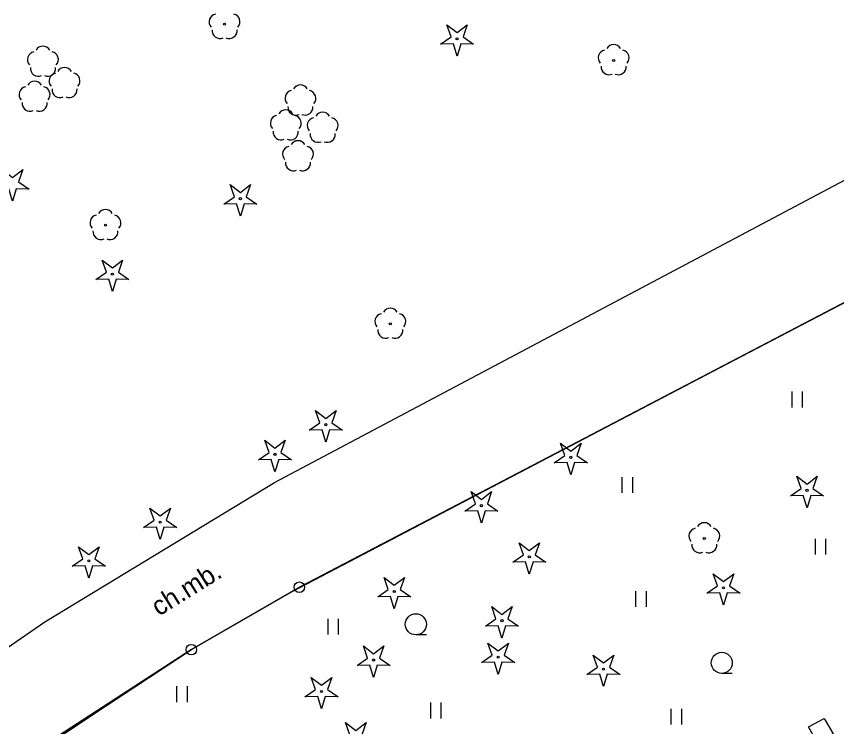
# Model space of a CAD drawing. Extents: x 6434771 to 6436222, y 5663454 to 5664782.
# Drawn here: x 6435305.28 to 6435344.15, y 5664194.17 to 5664227.82 of the extents above; entities that cross this region are included whole.
import ezdxf

# ---------------------------------------------------------------- set-up
doc = ezdxf.new("R2010")
doc.units = 0
for name, color, linetype in [('Warstwa 1', 7, 'Continuous'), ('Warstwa 10', 7, 'Continuous'), ('Warstwa 11', 7, 'Continuous'), ('Warstwa 13', 7, 'Continuous'), ('Warstwa 5', 7, 'Continuous'), ('Warstwa 6', 7, 'Continuous'), ('Warstwa 9', 7, 'Continuous')]:
    doc.layers.add(name, color=color, linetype=linetype)

msp = doc.modelspace()

# ---------------------------------------------------------------- linework, layer by layer
at = {"layer": 'Warstwa 1'}
for p, q in [((6435318.688, 5664200.772), (6435361.007, 5664222.882)), ((6435318.688, 5664200.772), (6435361.007, 5664222.882)), ((6435313.572, 5664197.814), (6435318.688, 5664200.772)), ((6435313.572, 5664197.814), (6435318.688, 5664200.772)), ((6435274.162, 5664172.249), (6435313.572, 5664197.814)), ((6435274.162, 5664172.249), (6435313.572, 5664197.814))]:
    msp.add_line(p, q, dxfattribs=at)
msp.add_lwpolyline([(6435342.819, 5664194.15), (6435343.554, 5664194.551), (6435343.985, 5664193.816), (6435343.231, 5664193.415)], close=True, dxfattribs=at)
at = {"layer": 'Warstwa 10'}
for points in [[(6435325.377, 5664226.506), (6435325.879, 5664226.853), (6435325.677, 5664227.429), (6435326.162, 5664227.059), (6435326.647, 5664227.429), (6435326.445, 5664226.853), (6435326.947, 5664226.506), (6435326.337, 5664226.52), (6435326.162, 5664225.936), (6435325.987, 5664226.52)], [(6435304.316, 5664219.639), (6435304.818, 5664219.986), (6435304.616, 5664220.562), (6435305.101, 5664220.192), (6435305.586, 5664220.562), (6435305.384, 5664219.986), (6435305.886, 5664219.639), (6435305.276, 5664219.653), (6435305.101, 5664219.069), (6435304.926, 5664219.653)], [(6435315.107, 5664218.93), (6435315.609, 5664219.277), (6435315.407, 5664219.853), (6435315.892, 5664219.483), (6435316.377, 5664219.853), (6435316.175, 5664219.277), (6435316.677, 5664218.93), (6435316.067, 5664218.944), (6435315.892, 5664218.36), (6435315.717, 5664218.944)], [(6435309.043, 5664215.353), (6435309.545, 5664215.7), (6435309.343, 5664216.276), (6435309.828, 5664215.906), (6435310.313, 5664216.276), (6435310.111, 5664215.7), (6435310.613, 5664215.353), (6435310.003, 5664215.367), (6435309.828, 5664214.783), (6435309.653, 5664215.367)], [(6435319.156, 5664208.222), (6435319.658, 5664208.569), (6435319.456, 5664209.145), (6435319.941, 5664208.775), (6435320.426, 5664209.145), (6435320.224, 5664208.569), (6435320.726, 5664208.222), (6435320.116, 5664208.236), (6435319.941, 5664207.652), (6435319.766, 5664208.236)], [(6435316.749, 5664206.811), (6435317.251, 5664207.158), (6435317.049, 5664207.734), (6435317.534, 5664207.364), (6435318.019, 5664207.734), (6435317.817, 5664207.158), (6435318.319, 5664206.811), (6435317.709, 5664206.825), (6435317.534, 5664206.241), (6435317.359, 5664206.825)], [(6435330.768, 5664206.672), (6435331.27, 5664207.019), (6435331.068, 5664207.595), (6435331.553, 5664207.225), (6435332.038, 5664207.595), (6435331.836, 5664207.019), (6435332.338, 5664206.672), (6435331.728, 5664206.686), (6435331.553, 5664206.102), (6435331.378, 5664206.686)], [(6435341.96, 5664205.106), (6435342.462, 5664205.453), (6435342.26, 5664206.029), (6435342.745, 5664205.659), (6435343.23, 5664206.029), (6435343.028, 5664205.453), (6435343.53, 5664205.106), (6435342.92, 5664205.12), (6435342.745, 5664204.536), (6435342.57, 5664205.12)], [(6435326.53, 5664204.383), (6435327.032, 5664204.73), (6435326.83, 5664205.306), (6435327.315, 5664204.936), (6435327.8, 5664205.306), (6435327.598, 5664204.73), (6435328.1, 5664204.383), (6435327.49, 5664204.397), (6435327.315, 5664203.813), (6435327.14, 5664204.397)], [(6435311.31, 5664203.597), (6435311.812, 5664203.944), (6435311.61, 5664204.52), (6435312.095, 5664204.15), (6435312.58, 5664204.52), (6435312.378, 5664203.944), (6435312.88, 5664203.597), (6435312.27, 5664203.611), (6435312.095, 5664203.027), (6435311.92, 5664203.611)], [(6435307.928, 5664201.768), (6435308.43, 5664202.115), (6435308.228, 5664202.691), (6435308.713, 5664202.321), (6435309.198, 5664202.691), (6435308.996, 5664202.115), (6435309.498, 5664201.768), (6435308.888, 5664201.782), (6435308.713, 5664201.198), (6435308.538, 5664201.782)], [(6435328.801, 5664201.955), (6435329.303, 5664202.302), (6435329.101, 5664202.878), (6435329.586, 5664202.508), (6435330.071, 5664202.878), (6435329.869, 5664202.302), (6435330.371, 5664201.955), (6435329.761, 5664201.969), (6435329.586, 5664201.385), (6435329.411, 5664201.969)], [(6435322.401, 5664200.313), (6435322.903, 5664200.66), (6435322.701, 5664201.236), (6435323.186, 5664200.866), (6435323.671, 5664201.236), (6435323.469, 5664200.66), (6435323.971, 5664200.313), (6435323.361, 5664200.327), (6435323.186, 5664199.743), (6435323.011, 5664200.327)], [(6435338.004, 5664200.484), (6435338.506, 5664200.831), (6435338.304, 5664201.407), (6435338.789, 5664201.037), (6435339.274, 5664201.407), (6435339.072, 5664200.831), (6435339.574, 5664200.484), (6435338.964, 5664200.498), (6435338.789, 5664199.914), (6435338.614, 5664200.498)], [(6435327.504, 5664198.931), (6435328.006, 5664199.278), (6435327.804, 5664199.854), (6435328.289, 5664199.484), (6435328.774, 5664199.854), (6435328.572, 5664199.278), (6435329.074, 5664198.931), (6435328.464, 5664198.945), (6435328.289, 5664198.361), (6435328.114, 5664198.945)], [(6435321.422, 5664197.064), (6435321.924, 5664197.411), (6435321.722, 5664197.987), (6435322.207, 5664197.617), (6435322.692, 5664197.987), (6435322.49, 5664197.411), (6435322.992, 5664197.064), (6435322.382, 5664197.078), (6435322.207, 5664196.494), (6435322.032, 5664197.078)], [(6435327.324, 5664197.203), (6435327.826, 5664197.55), (6435327.624, 5664198.126), (6435328.109, 5664197.756), (6435328.594, 5664198.126), (6435328.392, 5664197.55), (6435328.894, 5664197.203), (6435328.284, 5664197.217), (6435328.109, 5664196.633), (6435327.934, 5664197.217)], [(6435332.317, 5664196.632), (6435332.819, 5664196.979), (6435332.617, 5664197.555), (6435333.102, 5664197.185), (6435333.587, 5664197.555), (6435333.385, 5664196.979), (6435333.887, 5664196.632), (6435333.277, 5664196.646), (6435333.102, 5664196.062), (6435332.927, 5664196.646)], [(6435318.954, 5664195.574), (6435319.456, 5664195.921), (6435319.254, 5664196.497), (6435319.739, 5664196.127), (6435320.224, 5664196.497), (6435320.022, 5664195.921), (6435320.524, 5664195.574), (6435319.914, 5664195.588), (6435319.739, 5664195.004), (6435319.564, 5664195.588)], [(6435320.578, 5664193.434), (6435321.08, 5664193.781), (6435320.878, 5664194.357), (6435321.363, 5664193.987), (6435321.848, 5664194.357), (6435321.646, 5664193.781), (6435322.148, 5664193.434), (6435321.538, 5664193.448), (6435321.363, 5664192.864), (6435321.188, 5664193.448)]]:
    msp.add_lwpolyline(points, close=True, dxfattribs=at)
for centre, radius in [((6435326.162, 5664226.761), 0.05), ((6435315.892, 5664219.185), 0.05), ((6435309.828, 5664215.608), 0.05), ((6435319.941, 5664208.477), 0.05), ((6435317.534, 5664207.066), 0.05), ((6435331.553, 5664206.927), 0.05), ((6435342.745, 5664205.361), 0.05), ((6435327.315, 5664204.638), 0.05), ((6435312.095, 5664203.852), 0.05), ((6435329.586, 5664202.21), 0.05), ((6435308.713, 5664202.023), 0.05), ((6435318.688, 5664200.772), 0.25), ((6435338.789, 5664200.739), 0.05), ((6435323.186, 5664200.568), 0.05), ((6435328.289, 5664199.186), 0.05), ((6435313.572, 5664197.814), 0.25), ((6435322.207, 5664197.319), 0.05), ((6435328.109, 5664197.458), 0.05), ((6435333.102, 5664196.887), 0.05), ((6435319.739, 5664195.829), 0.05)]:
    msp.add_circle(centre, radius, dxfattribs=at)
at = {"layer": 'Warstwa 11'}
for centre in [(6435315.144, 5664227.454), (6435333.583, 5664225.738), (6435309.501, 5664217.926), (6435322.999, 5664213.251), (6435337.877, 5664203.08)]:
    msp.add_circle(centre, 0.05, dxfattribs=at)
for centre, start, end in [((6435314.787, 5664227.57), 102.1471, 221.8529), ((6435315.501, 5664227.57), 318.1471, 77.8529), ((6435314.924, 5664227.151), 174.1471, 293.8529), ((6435315.364, 5664227.151), 246.1471, 5.8529), ((6435333.583, 5664226.113), 30.1471, 149.8529), ((6435333.226, 5664225.854), 102.1471, 221.8529), ((6435333.94, 5664225.854), 318.1471, 77.8529), ((6435333.363, 5664225.435), 174.1471, 293.8529), ((6435333.803, 5664225.435), 246.1471, 5.8529), ((6435309.501, 5664218.301), 30.1471, 149.8529), ((6435309.144, 5664218.042), 102.1471, 221.8529), ((6435309.858, 5664218.042), 318.1471, 77.8529), ((6435309.281, 5664217.623), 174.1471, 293.8529), ((6435309.721, 5664217.623), 246.1471, 5.8529), ((6435322.999, 5664213.626), 30.1471, 149.8529), ((6435322.642, 5664213.367), 102.1471, 221.8529), ((6435323.356, 5664213.367), 318.1471, 77.8529), ((6435322.779, 5664212.948), 174.1471, 293.8529), ((6435323.219, 5664212.948), 246.1471, 5.8529), ((6435337.877, 5664203.455), 30.1471, 149.8529), ((6435337.52, 5664203.196), 102.1471, 221.8529), ((6435338.234, 5664203.196), 318.1471, 77.8529), ((6435337.657, 5664202.777), 174.1471, 293.8529), ((6435338.097, 5664202.777), 246.1471, 5.8529)]:
    msp.add_arc(centre, 0.375, start, end, dxfattribs=at)
at = {"layer": 'Warstwa 13'}
for centre, start, end in [((6435306.536, 5664226.038), 30.1471, 149.8529), ((6435306.179, 5664225.779), 102.0477, 221.9513), ((6435306.893, 5664225.779), 318.0487, 77.9523), ((6435306.316, 5664225.36), 174.1984, 293.7229), ((6435306.756, 5664225.36), 246.2771, 5.6877), ((6435307.204, 5664224.767), 102.0477, 221.9513), ((6435307.561, 5664225.026), 30.1471, 149.8529), ((6435307.918, 5664224.767), 318.0487, 77.9523), ((6435306.142, 5664224.381), 30.1471, 149.8529), ((6435305.785, 5664224.122), 102.0477, 221.9513), ((6435306.499, 5664224.122), 318.0487, 77.9523), ((6435307.341, 5664224.348), 174.1984, 293.7229), ((6435307.781, 5664224.348), 246.2771, 5.6877), ((6435318.741, 5664224.2), 30.1471, 149.8529), ((6435318.384, 5664223.941), 102.0477, 221.9513), ((6435319.098, 5664223.941), 318.0487, 77.9523), ((6435305.922, 5664223.703), 174.1984, 293.7229), ((6435306.362, 5664223.703), 246.2771, 5.6877), ((6435318.045, 5664223.022), 30.1471, 149.8529), ((6435318.521, 5664223.522), 174.1984, 293.7229), ((6435318.961, 5664223.522), 246.2771, 5.6877), ((6435319.792, 5664222.908), 30.1471, 149.8529), ((6435317.688, 5664222.763), 102.0477, 221.9513), ((6435318.402, 5664222.763), 318.0487, 77.9523), ((6435319.435, 5664222.649), 102.0477, 221.9513), ((6435320.149, 5664222.649), 318.0487, 77.9523), ((6435317.825, 5664222.344), 174.1984, 293.7229), ((6435318.265, 5664222.344), 246.2771, 5.6877), ((6435319.572, 5664222.23), 174.1984, 293.7229), ((6435320.012, 5664222.23), 246.2771, 5.6877), ((6435318.268, 5664221.299), 102.0477, 221.9513), ((6435318.625, 5664221.558), 30.1471, 149.8529), ((6435318.982, 5664221.299), 318.0487, 77.9523), ((6435318.405, 5664220.88), 174.1984, 293.7229), ((6435318.845, 5664220.88), 246.2771, 5.6877)]:
    msp.add_arc(centre, 0.375, start, end, dxfattribs=at)
at = {"layer": 'Warstwa 5'}
for p, q in [((6435318.346, 5664200.576), (6435359.578, 5664222.139)), ((6435342.039, 5664209.294), (6435342.039, 5664210.044)), ((6435342.539, 5664209.294), (6435342.539, 5664210.044)), ((6435333.991, 5664205.244), (6435333.991, 5664205.994)), ((6435334.491, 5664205.244), (6435334.491, 5664205.994)), ((6435343.142, 5664202.315), (6435343.142, 5664203.065)), ((6435343.642, 5664202.315), (6435343.642, 5664203.065)), ((6435313.572, 5664197.814), (6435318.346, 5664200.576)), ((6435334.638, 5664199.836), (6435334.638, 5664200.586)), ((6435335.138, 5664199.836), (6435335.138, 5664200.586)), ((6435320.051, 5664198.525), (6435320.051, 5664199.275)), ((6435320.551, 5664198.525), (6435320.551, 5664199.275)), ((6435308.895, 5664194.74), (6435313.572, 5664197.814)), ((6435312.885, 5664195.325), (6435312.885, 5664196.075)), ((6435313.385, 5664195.325), (6435313.385, 5664196.075)), ((6435324.913, 5664194.553), (6435324.913, 5664195.303)), ((6435325.413, 5664194.553), (6435325.413, 5664195.303)), ((6435336.314, 5664194.258), (6435336.314, 5664195.008)), ((6435336.814, 5664194.258), (6435336.814, 5664195.008)), ((6435307.363, 5664193.719), (6435308.895, 5664194.74))]:
    msp.add_line(p, q, dxfattribs=at)
at = {"layer": 'Warstwa 6'}
for p, q in [((6435324.707, 5664198.515), (6435324.207, 5664198.515)), ((6435339.206, 5664196.69), (6435338.706, 5664196.69))]:
    msp.add_line(p, q, dxfattribs=at)
for points in [[(6435178.594, 5664087.63), (6435208.059, 5664139.966), (6435211.529, 5664146.575), (6435213.022, 5664149.287), (6435225.029, 5664170.493), (6435236.511, 5664189.676), (6435270.202, 5664169.787), (6435274.162, 5664172.249), (6435313.572, 5664197.814), (6435318.688, 5664200.772), (6435361.007, 5664222.882), (6435421.317, 5664253.985), (6435453.652, 5664270.705), (6435505.839, 5664297.445)], [(6435505.839, 5664297.445), (6435453.652, 5664270.705), (6435421.317, 5664253.985), (6435361.007, 5664222.882), (6435318.688, 5664200.772), (6435313.572, 5664197.814), (6435274.162, 5664172.249), (6435270.202, 5664169.787), (6435280.52, 5664163.67), (6435281.9, 5664166), (6435298.18, 5664159.59), (6435302.54, 5664158.4), (6435305.88, 5664157.68), (6435308.29, 5664157.51), (6435327.38, 5664158.24), (6435332.24, 5664155.5), (6435334.23, 5664151.44), (6435337.85, 5664142.17), (6435340.1, 5664138.72), (6435343.09, 5664134.96), (6435346.45, 5664131.64), (6435350.11, 5664128.65), (6435358.36, 5664122.94)]]:
    msp.add_lwpolyline(points, dxfattribs=at)
for centre in [(6435324.207, 5664199.015), (6435338.706, 5664197.19)]:
    msp.add_circle(centre, 0.5, dxfattribs=at)
at = {"layer": 'Warstwa 9'}
for p, q in [((6435317.508, 5664205.737), (6435360.012, 5664228.294)), ((6435318.346, 5664200.576), (6435359.578, 5664222.139)), ((6435306.628, 5664199.138), (6435317.508, 5664205.737)), ((6435313.572, 5664197.814), (6435318.346, 5664200.576)), ((6435298.949, 5664193.82), (6435306.628, 5664199.138)), ((6435308.895, 5664194.74), (6435313.572, 5664197.814)), ((6435307.363, 5664193.719), (6435308.895, 5664194.74))]:
    msp.add_line(p, q, dxfattribs=at)

# ---------------------------------------------------------------- texts
msp.add_text('ch.mb.', height=0.9, rotation=31.9309, dxfattribs=at).set_placement((6435312.031, 5664199.375))

doc.saveas('drawing.dxf')
